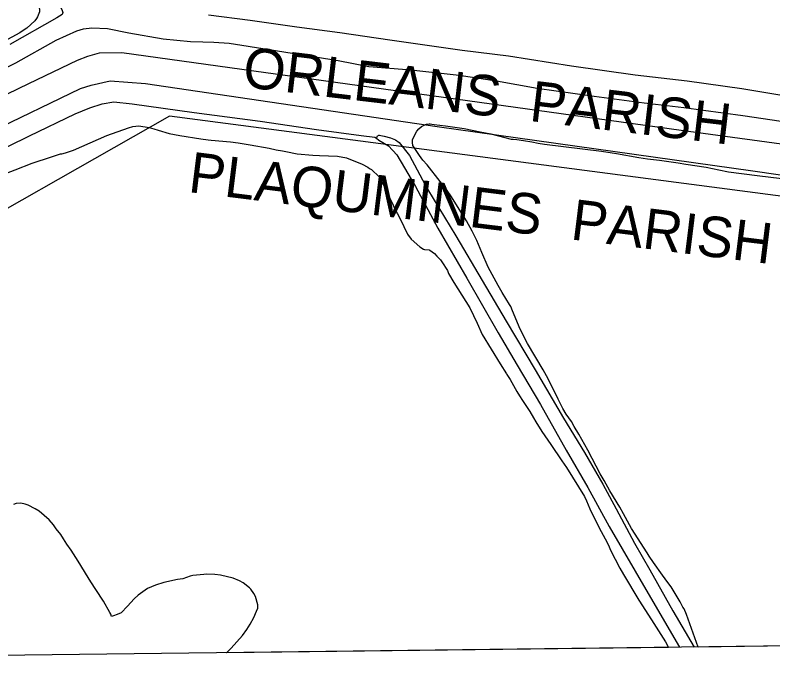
# Model space of a CAD drawing. Extents: x 3704301 to 3742427, y 506229 to 532009.
# Drawn here: x 3711690 to 3713561, y 511646 to 513265 of the extents above; entities that cross this region are included whole.
import ezdxf

# ---------------------------------------------------------------- set-up
doc = ezdxf.new("R2010")
doc.units = 0
for name, color, linetype in [('V-GRID-FRAM', 7, 'Continuous'), ('V-LEVE-TOET', 7, 'Continuous'), ('V-SITE-VEGE', 7, 'Continuous'), ('V-TOPO-BNDY', 7, 'Continuous'), ('V-TOPO-GNAM-IDEN', 7, 'Continuous'), ('V-TOPO-SHOR', 7, 'Continuous')]:
    doc.layers.add(name, color=color, linetype=linetype)

msp = doc.modelspace()

# ---------------------------------------------------------------- linework, layer by layer
at = {"layer": 'V-GRID-FRAM'}
msp.add_lwpolyline([(3708355.7, 529827.8), (3740022.4, 530214.7), (3740252.5, 512033.3), (3708569.9, 511646.2), (3708355.7, 529827.8)], dxfattribs=at)
at = {"layer": 'V-LEVE-TOET'}
for points in [[(3714258.7, 512854.1), (3713333.9, 512980.4), (3711952.9, 513172.2), (3711897.6, 513171.1), (3711868.2, 513163.4), (3711842.8, 513153), (3711722.6, 513095.3), (3710588.2, 512546)], [(3710743.7, 512549.3), (3711851, 513083.9), (3711877.9, 513092.2), (3711924.4, 513103), (3712011.7, 513096.7), (3712731.4, 512990.5), (3713510.8, 512880.7), (3714432.8, 512747.4)]]:
    msp.add_lwpolyline(points, dxfattribs=at)
at = {"layer": 'V-SITE-VEGE'}
for p, q in [((3711969.3, 512987.4), (3711980, 512990.7)), ((3711980, 512990.7), (3711995.1, 512992.3)), ((3711995.1, 512992.3), (3712021.1, 512988.1)), ((3712686.7, 512984.9), (3712692.9, 512990.7)), ((3712692.9, 512990.7), (3712698, 512993.1)), ((3712698, 512993.1), (3712703.1, 512995)), ((3712703.1, 512995), (3712705.1, 512995.9)), ((3712705.1, 512995.9), (3712712.2, 512996.7)), ((3712712.2, 512996.7), (3712714.7, 512996.7)), ((3712714.7, 512996.7), (3712718.7, 512996.1)), ((3712718.7, 512996.1), (3712724.2, 512995.4)), ((3712724.2, 512995.4), (3712738.7, 512994)), ((3712738.7, 512994), (3712752.2, 512991.6)), ((3712752.2, 512991.6), (3712798.3, 512985.4)), ((3711916, 512967.7), (3711969.3, 512987.4)), ((3712021.1, 512988.1), (3712032.1, 512984.7)), ((3712032.1, 512984.7), (3712042.6, 512981.4)), ((3712042.6, 512981.4), (3712070, 512973.2)), ((3712070, 512973.2), (3712083, 512970.3)), ((3712671.5, 512960.1), (3712681.5, 512978.5)), ((3712681.5, 512978.5), (3712686.7, 512984.9)), ((3712798.3, 512985.4), (3712837.8, 512977.3)), ((3712837.8, 512977.3), (3712864.3, 512972.1)), ((3712864.3, 512972.1), (3712914.8, 512959.2)), ((3711833.6, 512931.7), (3711916, 512967.7)), ((3712083, 512970.3), (3712096.5, 512968.4)), ((3712096.5, 512968.4), (3712148.1, 512960)), ((3712148.1, 512960), (3712166.6, 512957)), ((3712166.6, 512957), (3712173.6, 512956.8)), ((3712173.6, 512956.8), (3712221.8, 512952.5)), ((3712670.7, 512951.1), (3712670.9, 512957.6)), ((3712670.9, 512957.6), (3712671.5, 512960.1)), ((3712914.8, 512959.2), (3712919.8, 512959)), ((3712919.8, 512959), (3712928.3, 512957.8)), ((3712928.3, 512957.8), (3712944.9, 512955.8)), ((3712944.9, 512955.8), (3712965.9, 512952.8)), ((3712221.8, 512952.5), (3712240.3, 512950)), ((3712240.3, 512950), (3712269.8, 512945.2)), ((3712269.8, 512945.2), (3712316.9, 512936.4)), ((3712316.9, 512936.4), (3712333.9, 512932.9)), ((3712672, 512943), (3712670.7, 512951.1)), ((3712687.9, 512918.5), (3712672, 512943)), ((3712965.9, 512952.8), (3712980.9, 512949.3)), ((3712980.9, 512949.3), (3712996.4, 512946.4)), ((3712996.4, 512946.4), (3713137.7, 512929.1)), ((3711779.8, 512915.1), (3711801.7, 512922.5)), ((3711801.7, 512922.5), (3711805.2, 512922.9)), ((3711805.2, 512922.9), (3711814.3, 512925.2)), ((3711814.3, 512925.2), (3711833.6, 512931.7)), ((3712333.9, 512932.9), (3712349.9, 512930)), ((3712349.9, 512930), (3712357.9, 512928.3)), ((3712357.9, 512928.3), (3712386.4, 512923)), ((3712386.4, 512923), (3712425, 512919.4)), ((3712425, 512919.4), (3712441.6, 512918.5)), ((3712441.6, 512918.5), (3712485.3, 512917.3)), ((3712485.3, 512917.3), (3712507.8, 512913.2)), ((3712696.7, 512907.2), (3712687.9, 512918.5)), ((3713137.7, 512929.1), (3713174.8, 512923.5)), ((3713174.8, 512923.5), (3713229.8, 512913.5)), ((3711690, 512883.3), (3711732.2, 512899.7)), ((3711732.2, 512899.7), (3711779.8, 512915.1)), ((3712507.8, 512913.2), (3712546.6, 512897.6)), ((3712546.6, 512897.6), (3712560.5, 512889.7)), ((3712707.4, 512895.8), (3712696.7, 512907.2)), ((3713229.8, 512913.5), (3713250.8, 512910.5)), ((3713250.8, 512910.5), (3713280.9, 512907.1)), ((3713280.9, 512907.1), (3713327, 512900.9)), ((3713327, 512900.9), (3713345.5, 512897.4)), ((3713345.5, 512897.4), (3713395.6, 512890)), ((3711661.6, 512872.5), (3711690, 512883.3)), ((3712560.5, 512889.7), (3712564.9, 512887)), ((3712564.9, 512887), (3712569.9, 512884.4)), ((3712569.9, 512884.4), (3712588.5, 512865.8)), ((3712739.5, 512854.2), (3712707.4, 512895.8)), ((3713395.6, 512890), (3713427.1, 512883.6)), ((3713427.1, 512883.6), (3713451.1, 512878.5)), ((3713451.1, 512878.5), (3713521.7, 512869.5)), ((3712588.5, 512865.8), (3712595.2, 512854.6)), ((3713521.7, 512869.5), (3713555.3, 512865.1)), ((3713555.3, 512865.1), (3713589.9, 512861.2)), ((3712595.2, 512854.6), (3712605.2, 512833.7)), ((3712752.7, 512837.8), (3712739.5, 512854.2)), ((3712605.2, 512833.7), (3712623.3, 512796)), ((3712765.7, 512818.8), (3712752.7, 512837.8)), ((3712804.3, 512757), (3712765.7, 512818.8)), ((3712623.3, 512796), (3712630, 512781.2)), ((3712630, 512781.2), (3712633.8, 512774.6)), ((3712633.8, 512774.6), (3712640.5, 512762.4)), ((3712640.5, 512762.4), (3712658.6, 512724.7)), ((3712818.2, 512732), (3712804.3, 512757)), ((3712829.7, 512709), (3712818.2, 512732)), ((3712658.6, 512724.7), (3712667.4, 512712.4)), ((3712667.4, 512712.4), (3712689, 512693.2)), ((3712689, 512693.2), (3712698.4, 512687.4)), ((3712842.4, 512679), (3712829.7, 512709)), ((3712698.4, 512687.4), (3712700.8, 512686.3)), ((3712700.8, 512686.3), (3712711.9, 512685.5)), ((3712711.9, 512685.5), (3712713.9, 512685)), ((3712713.9, 512685), (3712725.2, 512676.6)), ((3712725.2, 512676.6), (3712730.6, 512670.5)), ((3712857.6, 512642.9), (3712842.4, 512679)), ((3712730.6, 512670.5), (3712739.9, 512661.2)), ((3712739.9, 512661.2), (3712743.3, 512656.5)), ((3712743.3, 512656.5), (3712757.3, 512634.5)), ((3712882, 512597.5), (3712857.6, 512642.9)), ((3712757.3, 512634.5), (3712760.1, 512627.4)), ((3712760.1, 512627.4), (3712772.6, 512605)), ((3712772.6, 512605), (3712783.2, 512589.1)), ((3712783.2, 512589.1), (3712812.1, 512542.6)), ((3712892.6, 512580.7), (3712882, 512597.5)), ((3712910.4, 512551), (3712892.6, 512580.7)), ((3712812.1, 512542.6), (3712830.2, 512504.9)), ((3712912.3, 512547.9), (3712910.4, 512551)), ((3712913.8, 512545.9), (3712912.3, 512547.9)), ((3712918, 512535.2), (3712913.8, 512545.9)), ((3712936.9, 512490), (3712918, 512535.2)), ((3712830.2, 512504.9), (3712843.1, 512476.4)), ((3712954.6, 512454.8), (3712936.9, 512490)), ((3712843.1, 512476.4), (3712887.4, 512404.3)), ((3712993.6, 512389.4), (3712954.6, 512454.8)), ((3712887.4, 512404.3), (3712903.3, 512379.8)), ((3712903.3, 512379.8), (3712903.8, 512377.7)), ((3712903.8, 512377.7), (3712906.7, 512373.1)), ((3713001.7, 512374.6), (3712993.6, 512389.4)), ((3713020.3, 512337.4), (3713001.7, 512374.6)), ((3712906.7, 512373.1), (3712912, 512365.4)), ((3712912, 512365.4), (3712928.8, 512335.8)), ((3713030.9, 512317), (3713020.3, 512337.4)), ((3712928.8, 512335.8), (3712935, 512325.1)), ((3712935, 512325.1), (3712942.3, 512313.9)), ((3712942.3, 512313.9), (3712960.2, 512286.7)), ((3713042.3, 512293.6), (3713030.9, 512317)), ((3712960.2, 512286.7), (3712969.8, 512270.9)), ((3713050, 512279.8), (3713042.3, 512293.6)), ((3713063.1, 512261.9), (3713050, 512279.8)), ((3712969.8, 512270.9), (3712975.6, 512260.7)), ((3713070.3, 512249.6), (3713063.1, 512261.9)), ((3712975.6, 512260.7), (3712990, 512237.2)), ((3713081.3, 512230.7), (3713070.3, 512249.6)), ((3712990, 512237.2), (3713012.3, 512205.4)), ((3713096.7, 512204.2), (3713081.3, 512230.7)), ((3713012.3, 512205.4), (3713039.3, 512164.5)), ((3713103.9, 512190.9), (3713096.7, 512204.2)), ((3713114.4, 512170.5), (3713103.9, 512190.9)), ((3713134, 512132.8), (3713114.4, 512170.5)), ((3713039.3, 512164.5), (3713051, 512148.6)), ((3713051, 512148.6), (3713095.3, 512076.5)), ((3713144.1, 512115.9), (3713134, 512132.8)), ((3713158, 512090.9), (3713144.1, 512115.9)), ((3713095.3, 512076.5), (3713100.1, 512066.3)), ((3713182.6, 512050.5), (3713158, 512090.9)), ((3711692.1, 512059.7), (3711686, 512057.3)), ((3711703.7, 512060.4), (3711692.1, 512059.7)), ((3711714.7, 512058.1), (3711703.7, 512060.4)), ((3711722.2, 512055.3), (3711714.7, 512058.1)), ((3711739, 512046.3), (3711722.2, 512055.3)), ((3713100.1, 512066.3), (3713109.1, 512046.5)), ((3711749.4, 512040.5), (3711739, 512046.3)), ((3711773.5, 512019.3), (3711749.4, 512040.5)), ((3713109.1, 512046.5), (3713132, 511999.1)), ((3713192.2, 512033.7), (3713182.6, 512050.5)), ((3711784.2, 512006.4), (3711773.5, 512019.3)), ((3713206.6, 512007.1), (3713192.2, 512033.7)), ((3711791, 511997.2), (3711784.2, 512006.4)), ((3713211.9, 511998), (3713206.6, 512007.1)), ((3711802.7, 511982.8), (3711791, 511997.2)), ((3711809.4, 511972.1), (3711802.7, 511982.8)), ((3713132, 511999.1), (3713146.3, 511972.1)), ((3713250, 511937.6), (3713211.9, 511998)), ((3711817.1, 511958.8), (3711809.4, 511972.1)), ((3713146.3, 511972.1), (3713155.4, 511954.7)), ((3711827.8, 511943.9), (3711817.1, 511958.8)), ((3711845.2, 511916.8), (3711827.8, 511943.9)), ((3713155.4, 511954.7), (3713159.2, 511946.1)), ((3713159.2, 511946.1), (3713171.6, 511921.6)), ((3713254.8, 511929.4), (3713250, 511937.6)), ((3713265.9, 511914.1), (3713254.8, 511929.4)), ((3711869.7, 511876.4), (3711845.2, 511916.8)), ((3713171.6, 511921.6), (3713183.1, 511899.7)), ((3713288.2, 511882.3), (3713265.9, 511914.1)), ((3713183.1, 511899.7), (3713191.7, 511883.9)), ((3711876.5, 511866.2), (3711869.7, 511876.4)), ((3712090.8, 511871.5), (3712057, 511864.4)), ((3712103.5, 511873.7), (3712090.8, 511871.5)), ((3712122.2, 511879.7), (3712103.5, 511873.7)), ((3712128.8, 511881.6), (3712122.2, 511879.7)), ((3712155.5, 511884.4), (3712128.8, 511881.6)), ((3712162.1, 511884.7), (3712155.5, 511884.4)), ((3712183.2, 511884.2), (3712162.1, 511884.7)), ((3712196.7, 511882.3), (3712183.2, 511884.2)), ((3712227.7, 511874.9), (3712196.7, 511882.3)), ((3712243.6, 511868.5), (3712227.7, 511874.9)), ((3712253, 511863.7), (3712243.6, 511868.5)), ((3713191.7, 511883.9), (3713229.8, 511820.5)), ((3713301.3, 511864.3), (3713288.2, 511882.3)), ((3711889.1, 511846.8), (3711876.5, 511866.2)), ((3712036.7, 511857.9), (3712016.8, 511849.4)), ((3712057, 511864.4), (3712036.7, 511857.9)), ((3712268.3, 511851.2), (3712253, 511863.7)), ((3712271.7, 511847.6), (3712268.3, 511851.2)), ((3713309.6, 511853.6), (3713301.3, 511864.3)), ((3713326.9, 511824.9), (3713309.6, 511853.6)), ((3711907.9, 511818.6), (3711889.1, 511846.8)), ((3711993.3, 511833.4), (3711983.5, 511823.6)), ((3712016.8, 511849.4), (3711993.3, 511833.4)), ((3712279.5, 511837.3), (3712271.7, 511847.6)), ((3712283.3, 511829.7), (3712279.5, 511837.3)), ((3711923.8, 511790.5), (3711907.9, 511818.6)), ((3711983.5, 511823.6), (3711967.4, 511805.5)), ((3712289.3, 511809.4), (3712283.3, 511829.7)), ((3713229.8, 511820.5), (3713261.2, 511772.4)), ((3713331.7, 511816.3), (3713326.9, 511824.9)), ((3713335.5, 511808.6), (3713331.7, 511816.3)), ((3711967.4, 511805.5), (3711951.4, 511789.8)), ((3712278.9, 511778), (3712285.8, 511793.4)), ((3712285.8, 511793.4), (3712289, 511800.9)), ((3712289, 511800.9), (3712289.3, 511809.4)), ((3713338.4, 511803.5), (3713335.5, 511808.6)), ((3713341.3, 511799.4), (3713338.4, 511803.5)), ((3713347, 511785.2), (3713341.3, 511799.4)), ((3711926.2, 511786.4), (3711923.8, 511790.5)), ((3711927.5, 511780.4), (3711926.2, 511786.4)), ((3711932.6, 511781.7), (3711927.5, 511780.4)), ((3711941.7, 511785), (3711932.6, 511781.7)), ((3711951.4, 511789.8), (3711941.7, 511785)), ((3712269.9, 511761.7), (3712278.9, 511778)), ((3713375.9, 511704.9), (3713347, 511785.2)), ((3712262, 511748.3), (3712269.9, 511761.7)), ((3713261.2, 511772.4), (3713295.9, 511718.2)), ((3717822.3, 511759.2), (3713375.9, 511704.9)), ((3712251, 511733.5), (3712262, 511748.3)), ((3712223.1, 511702.1), (3712251, 511733.5)), ((3713302.9, 511704), (3712211.6, 511690.7)), ((3712211.6, 511690.7), (3712223.1, 511702.1)), ((3713295.9, 511718.2), (3713302.9, 511704))]:
    msp.add_line(p, q, dxfattribs=at)
msp.add_lwpolyline([(3711677.1, 513377.3), (3711690.2, 513361.4), (3711723.8, 513321.3), (3711736, 513306.9), (3711739.9, 513302.8), (3711744.3, 513297.1), (3711748.6, 513287.4), (3711749.9, 513279.4), (3711749.7, 513273.8), (3711745.3, 513261.4), (3711742.7, 513256.9), (3711738.5, 513251), (3711719, 513233.4), (3711714.9, 513230.5), (3711701.6, 513221.8), (3711662.3, 513199.8)], dxfattribs=at)
at = {"layer": 'V-TOPO-BNDY'}
msp.add_lwpolyline([(3717833.4, 511759.4), (3716282.7, 512464.2), (3712071, 513015.8), (3710790.9, 512288), (3709881.7, 512419.6), (3709491.4, 512595.4), (3708839.8, 512879.9), (3708554.4, 512966.9)], dxfattribs=at)
at = {"layer": 'V-TOPO-SHOR'}
msp.add_line((3712577.8, 512963.6), (3712582.4, 512961.8), dxfattribs=at)
for points in [[(3711126.9, 514066.9), (3711128, 514065.7), (3711135.1, 514064.3), (3711142.1, 514062.3), (3711163.5, 514041.7), (3711230.6, 513963.7), (3711316.5, 513862.1), (3711388.7, 513775), (3711469, 513681.9), (3711544.2, 513596.5), (3711639.3, 513481.1), (3711712.6, 513394.6), (3711767.6, 513328.2), (3711791.7, 513298), (3711797.4, 513290.1), (3711802.5, 513284.1), (3711805.9, 513276.9), (3711807.5, 513271.5), (3711806.2, 513266.8), (3711793, 513258.9)], [(3711793, 513258.9), (3711677.1, 513192.8)], [(3712167.2, 513266), (3712270.3, 513252.7), (3712385.2, 513236), (3712491.2, 513222), (3712614.9, 513204.5), (3712793.9, 513179.1), (3712907.6, 513164.9), (3713063.6, 513140), (3713220.9, 513118.2), (3713348.7, 513102.9), (3713483.6, 513084), (3713647.2, 513057.2)], [(3711548.7, 513075.6), (3711691.3, 513147.5), (3711791.5, 513203.4), (3711841.8, 513226.3), (3711858.5, 513231.2), (3711879.2, 513233.6), (3711918.2, 513232), (3711970.5, 513221.7), (3712055.3, 513207.1), (3712123.1, 513200.5), (3712153.2, 513199.7), (3712180.3, 513198.4), (3712218.1, 513196.2), (3712317, 513180.6), (3712487.1, 513153.1), (3712563, 513138.6), (3712666.8, 513130.6), (3712785.9, 513116.8), (3712878.3, 513103.1), (3712978.3, 513085.1), (3713119.1, 513064.8)], [(3711619, 512915.5), (3711725.4, 512966.9), (3711838.4, 513021.2), (3711874.4, 513036), (3711904.5, 513046.3), (3711933.8, 513050.8), (3711978.6, 513046.6), (3712132.2, 513025.1), (3712295.1, 513003.2), (3712434.1, 512983.2), (3712544.1, 512968), (3712577.8, 512963.6)], [(3713119.1, 513064.8), (3713242.8, 513049.1), (3713341.2, 513037.6), (3713486.1, 513017.3), (3713625.6, 512997), (3713780.6, 512977.5), (3713914.3, 512959.8), (3714041.6, 512943.4), (3714205.9, 512919.6), (3714351.3, 512899.8), (3714380.2, 512896.1)], [(3712588.5, 512969.2), (3712582.5, 512965.9), (3712582.4, 512961.8), (3712587.5, 512956.4), (3712611.7, 512942.9), (3712632.1, 512920.7), (3712678.5, 512841.9), (3712733.6, 512739.4), (3712805.1, 512616.1), (3712882.6, 512480.9), (3712929, 512400.8), (3712987.1, 512304.1), (3713050.1, 512191), (3713103.7, 512098.5), (3713156.7, 512003), (3713220.9, 511892.7), (3713287.3, 511777.7), (3713329.9, 511704.3)], [(3712588.5, 512969.2), (3712601.2, 512966.5), (3712616.9, 512962.6), (3712629, 512957), (3712637.6, 512951), (3712663.6, 512918.7), (3712708.1, 512835.8), (3712778, 512720.1), (3712842.9, 512609.8), (3712902.1, 512509.6), (3712973.6, 512389.7), (3713044.1, 512270.5), (3713095.5, 512185.7), (3713140.8, 512107.4), (3713173.6, 512046.4), (3713219.2, 511961.7), (3713256.6, 511895.9), (3713313.5, 511794.5), (3713366.2, 511704.8)]]:
    msp.add_lwpolyline(points, dxfattribs=at)

# ---------------------------------------------------------------- texts
at = {"layer": 'V-TOPO-GNAM-IDEN'}
for s, rotation, p in [('ORLEANS  PARISH', 353.231, (3712248.7, 513088.4)), ('PLAQUMINES  PARISH', 352.9421, (3712114.9, 512828.8))]:
    msp.add_text(s, height=100, rotation=rotation, dxfattribs=at).set_placement(p)

doc.saveas('drawing.dxf')
